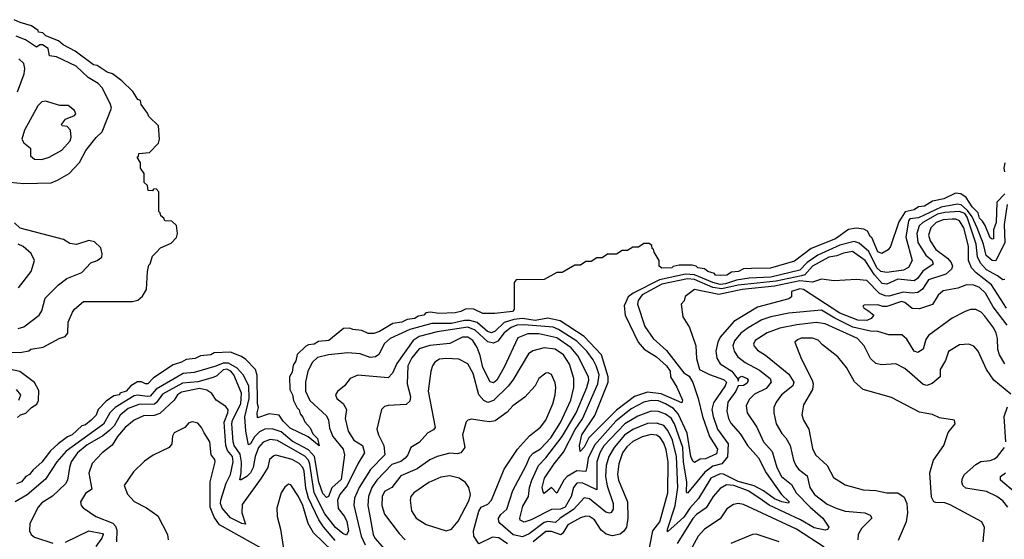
# Model space of a CAD drawing. Extents: x 1246230 to 1426786, y 660032 to 763141.
# Tile 261 of 566: x 1316493 to 1321923, y 751748 to 754613. Entities that reach past the tile are written whole.
import ezdxf

# ---------------------------------------------------------------- set-up
doc = ezdxf.new("R2010")
doc.units = 0

msp = doc.modelspace()

# ---------------------------------------------------------------- linework, layer by layer
at = {"layer": '0CON10XD'}
for points in [[(1316365, 752778.8), (1316505, 752780), (1316543.3, 752786.7), (1316555, 752796.2), (1316623, 752807), (1316710, 752855), (1316743.9, 752866.1), (1316757.5, 752885), (1316760, 752945), (1316785, 753000), (1316795, 753016.7), (1316845, 753060), (1317115, 753058.8), (1317143.8, 753066.2), (1317170.7, 753089.3), (1317192.5, 753125), (1317197.5, 753225), (1317205, 753260), (1317212.5, 753267.5), (1317225, 753310), (1317245, 753330), (1317270, 753355), (1317328.3, 753381.7), (1317358.3, 753411.7), (1317363.3, 753435), (1317358.3, 753478.3), (1317331.7, 753501.7), (1317292.5, 753505), (1317288.3, 753518.3), (1317271.7, 753531.7), (1317268.3, 753548.3), (1317260, 753555), (1317260, 753665), (1317245, 753680), (1317231.7, 753678.3), (1317225, 753670), (1317201.7, 753671.7), (1317198.3, 753698.3), (1317180, 753715), (1317180, 753765), (1317160, 753795), (1317160, 753825), (1317140, 753855), (1317148.3, 753861.7), (1317150, 753875), (1317208.3, 753881.7), (1317258.3, 753931.7), (1317263.3, 753955), (1317258.3, 754028.3), (1317205, 754080), (1317198.3, 754098.3), (1317163.3, 754145), (1317158.3, 754168.3), (1317145, 754173.3), (1317116.7, 754216.7), (1317056.7, 754276.7), (1317004.1, 754314.1), (1316975, 754324.2), (1316920, 754360), (1316900, 754365), (1316799.5, 754439.5), (1316732.5, 754475), (1316706.7, 754496.7), (1316637.5, 754525), (1316620, 754540), (1316597.5, 754545), (1316593.9, 754553.9), (1316558.8, 754578.8), (1316495, 754597.5), (1316463.3, 754613.3)], [(1316438.1, 753718.1), (1316515, 753710.3), (1316665.8, 753714.2), (1316702.1, 753727.9), (1316765.6, 753765), (1316823.5, 753826.5), (1316857.6, 753892.4), (1316915.3, 753964.7), (1316947.1, 753995), (1316998.6, 754125), (1316994.3, 754145), (1316950.4, 754235), (1316925, 754260.7), (1316870, 754295), (1316805, 754356.9), (1316695, 754408.8), (1316656.7, 754415), (1316649.2, 754455), (1316619.2, 754475), (1316604.8, 754475.2), (1316585, 754461.8), (1316525, 754503), (1316472.8, 754522.8)], [(1316480.1, 754215), (1316517, 754315), (1316521.3, 754345), (1316515, 754372.2), (1316487.3, 754397.3)], [(1316615, 753843.3), (1316654.7, 753855.3), (1316725, 753893.1), (1316771.2, 753945), (1316776.5, 753966.5), (1316773.3, 754005), (1316755, 754024.6), (1316727.9, 754027.9), (1316722.8, 754035), (1316745, 754064.6), (1316795.8, 754085), (1316802.5, 754095), (1316795, 754112), (1316760.7, 754140.7), (1316715, 754140.6), (1316635, 754163.8), (1316615, 754159.8), (1316592.1, 754137.9), (1316519.9, 754005), (1316505.6, 753955), (1316515.3, 753935.3), (1316551.9, 753905), (1316551.9, 753861.9), (1316573.8, 753843.8), (1316615, 753843.3)], [(1321925.6, 753824.4), (1321920, 753795), (1321923.8, 753773.8)], [(1321926.4, 753653.6), (1321882, 753608), (1321877.1, 753495), (1321863.3, 753455), (1321862.5, 753405), (1321855, 753402.5), (1321845, 753411.2), (1321818, 753478), (1321802.1, 753502.1), (1321785, 753518.8), (1321777.7, 753547.7), (1321745, 753580.8), (1321713, 753633), (1321682.9, 753652.9), (1321653.6, 753656.4), (1321588.8, 753625), (1321527.3, 753612.7), (1321482.5, 753585), (1321448.6, 753581.4), (1321425, 753564.4), (1321376.5, 753553.5), (1321341.2, 753498.8), (1321295, 753362.5), (1321282.5, 753345), (1321247.5, 753325), (1321225, 753334.3), (1321193, 753413), (1321185, 753416.7), (1321168, 753448), (1321148, 753458), (1321105, 753464.4), (1321063.8, 753456.2), (1320992.5, 753405), (1320857.3, 753352.7), (1320765, 753282.5), (1320632.7, 753242.7), (1320528.3, 753241.7), (1320485, 753238.8), (1320457.5, 753225), (1320418.3, 753221.7), (1320392.5, 753205), (1320355, 753202.5), (1320330, 753205), (1320323.8, 753213.8), (1320287.5, 753225), (1320268.8, 753238.8), (1320232.5, 753245), (1320223.9, 753253.9), (1320200.7, 753260.7), (1320129.3, 753260.7), (1320097, 753253), (1320090, 753245), (1320033.6, 753243.6), (1320020, 753255), (1320020, 753285), (1319991.7, 753331.7), (1319988.3, 753348.3), (1319981.7, 753351.7), (1319978.3, 753368.3), (1319965, 753380), (1319935, 753380), (1319905, 753360), (1319875, 753360), (1319845, 753340), (1319815, 753340), (1319785, 753320), (1319735, 753320), (1319705, 753300), (1319675, 753300), (1319645, 753280), (1319615, 753280), (1319585, 753260), (1319555, 753260), (1319485, 753220), (1319455, 753220), (1319385, 753180), (1319231.7, 753178.3), (1319220, 753165), (1319220, 753015), (1319210, 753005), (1319113, 752993), (1319046.1, 752993.9), (1318997, 753017), (1318955, 753020), (1318925, 753004.4), (1318895, 752997.5), (1318805, 752994), (1318758.3, 753001.7), (1318733, 752997), (1318722.5, 752985), (1318691.2, 752978.8), (1318672.5, 752965), (1318628.8, 752961.2), (1318600, 752945), (1318551.2, 752938.8), (1318477.5, 752895), (1318445, 752883.8), (1318415, 752883.3), (1318379.3, 752899.3), (1318330, 752905), (1318313, 752913), (1318279.3, 752910.7), (1318197.5, 752845), (1318140.7, 752839.3), (1318117.5, 752825), (1318085, 752820), (1318069.3, 752810.7), (1318023.3, 752766.7), (1318015, 752732.5), (1318000.7, 752709.3), (1317995, 752670), (1317980, 752645), (1317982.5, 752575), (1317997.5, 752545), (1318003, 752513), (1318023.3, 752473.3), (1318035, 752462.5), (1318040, 752440), (1318055, 752422.5), (1318065.8, 752395.8), (1318095, 752362.5), (1318110, 752330), (1318135.8, 752305), (1318145, 752263.3), (1318084.2, 752314.2), (1317985, 752362), (1317945, 752400), (1317923.3, 752433.3), (1317869.3, 752440.7), (1317805, 752417.5), (1317803.3, 752445), (1317810, 752475), (1317803.6, 752495), (1317801.7, 752651.7), (1317793.9, 752683.9), (1317740.7, 752740.7), (1317717, 752757), (1317655, 752780), (1317565, 752777.5), (1317547.5, 752765), (1317490.7, 752759.3), (1317460, 752745), (1317410.7, 752739.3), (1317385, 752724.5), (1317338.8, 752711.2), (1317231.2, 752638.8), (1317200, 752605), (1317187.5, 752605), (1317165, 752617.5), (1317143, 752617), (1317106.1, 752593.9), (1317080, 752565), (1317046, 752554), (1317042.5, 752545), (1317011.2, 752538.8), (1316970, 752510), (1316926.4, 752463.6), (1316915, 752433.8), (1316886.7, 752405), (1316855, 752380), (1316836.1, 752373.9), (1316782.5, 752325), (1316755.8, 752314.2), (1316705.7, 752274.3), (1316663.3, 752236.7), (1316615, 752173.8), (1316567.7, 752132.3), (1316546.2, 752105), (1316526, 752094), (1316502.5, 752065), (1316475.8, 752054.2)], [(1321939.3, 753595), (1321921.3, 753485), (1321925.3, 753385), (1321876.5, 753283.5), (1321855, 753285.2), (1321822.6, 753312.6), (1321808.1, 753375), (1321772.7, 753465), (1321745.7, 753525.7), (1321720.5, 753560.5), (1321685, 753592.1), (1321664.5, 753595.5), (1321575, 753579.8), (1321448.9, 753521.1), (1321402, 753515), (1321394.5, 753504.5), (1321379.9, 753415), (1321414.7, 753285), (1321395, 753246.5), (1321367.7, 753232.3), (1321275, 753219.7), (1321242, 753225), (1321220.1, 753245), (1321175, 753334.9), (1321121.4, 753381.4), (1321095, 753389.7), (1321015, 753369.3), (1320894.8, 753315.2), (1320836.1, 753273.9), (1320795, 753232.6), (1320635.7, 753194.3), (1320515, 753188.3), (1320445, 753176.7), (1320385, 753156.1), (1320355, 753154.2), (1320315, 753164), (1320215, 753207.5), (1320165, 753210.1), (1320021, 753179), (1319875.2, 753105), (1319849.1, 753085), (1319827.1, 753035), (1319831.1, 752985), (1319904.5, 752834.5), (1319937.3, 752797.3), (1320005, 752754.8), (1320059.5, 752705), (1320080, 752675), (1320082.4, 752645), (1320117.3, 752587.3), (1320148.5, 752515), (1320145, 752500.3), (1320030.9, 752550.9), (1319955, 752560.6), (1319883.4, 752536.6), (1319785, 752461.3), (1319631.9, 752308.1), (1319605, 752256.8), (1319583.4, 752233.4), (1319579.8, 752265), (1319592.2, 752325), (1319665, 752430.3), (1319737.3, 752615), (1319738.9, 752645), (1319702, 752765), (1319605, 752865.9), (1319473.7, 752953.7), (1319405, 752968.4), (1319335, 752954.3), (1319265, 752965.2), (1319218.8, 752961.2), (1319165, 752943.4), (1319115, 752896.4), (1319095, 752887.6), (1319071.9, 752895), (1319015, 752944.6), (1318975, 752954.7), (1318945, 752954.5), (1318875, 752939), (1318765, 752938.2), (1318645, 752904.8), (1318535.4, 752855), (1318505, 752827.5), (1318472.9, 752767.1), (1318455, 752753.8), (1318425, 752750.7), (1318371, 752771), (1318303.1, 752776.9), (1318196, 752766), (1318135, 752751.7), (1318108.4, 752725), (1318082.4, 752675), (1318068.7, 752615), (1318068.9, 752565), (1318093.5, 752513.5), (1318185, 752429.6), (1318196, 752405), (1318201.2, 752361.2), (1318220.4, 752315), (1318276.4, 752245), (1318284.1, 752215), (1318265, 752078.5), (1318215, 752032.7), (1318195, 751984.4), (1318185, 751978.7), (1318165, 752001.8), (1318142.8, 752062.8), (1318117.8, 752205), (1318085, 752241.7), (1317995, 752290.4), (1317935, 752341.4), (1317885, 752357.9), (1317845, 752355.4), (1317815, 752340.5), (1317786.9, 752313.1), (1317765, 752275.6), (1317755, 752270), (1317739.5, 752345), (1317733.9, 752423.9), (1317759.3, 752525), (1317756.5, 752595), (1317726.1, 752655), (1317692, 752692), (1317645, 752720.5), (1317615, 752719.9), (1317575, 752702.6), (1317455, 752668.4), (1317395, 752663.3), (1317245, 752576.9), (1317211.6, 752538.4), (1317195, 752535.5), (1317145, 752543), (1317125, 752538.8), (1317020.2, 752475), (1316989.4, 752445), (1316955, 752383.1), (1316750, 752235), (1316697.8, 752175), (1316635, 752079.5), (1316535, 751993.8), (1316468.5, 751955)], [(1321925, 753180.6), (1321915, 753178.8), (1321885, 753201.2), (1321824.8, 753235), (1321790.6, 753270.6), (1321774.9, 753305), (1321767.9, 753375), (1321718, 753525), (1321705, 753545.1), (1321675, 753556.3), (1321595, 753551.1), (1321555, 753540.4), (1321473.5, 753495), (1321453.3, 753476.7), (1321440.2, 753435), (1321445.2, 753385), (1321490.3, 753315), (1321524.7, 753285), (1321531.2, 753265), (1321473, 753227), (1321443.2, 753186.8), (1321425, 753172.8), (1321335, 753183.3), (1321275, 753155.8), (1321249, 753159), (1321206, 753206), (1321155, 753285.4), (1321085.6, 753335.6), (1321035, 753325.9), (1320999.5, 753310.5), (1320955, 753304), (1320864.1, 753255), (1320822.7, 753207.3), (1320805, 753200.3), (1320665, 753172.6), (1320455, 753149.4), (1320365, 753129.4), (1320315, 753137.2), (1320215, 753181.6), (1320175, 753184.4), (1320035, 753156), (1319925, 753096.1), (1319903, 753065), (1319899.4, 753045), (1319941.2, 752921.2), (1319985.7, 752855), (1320060.1, 752790.1), (1320155, 752665.5), (1320185, 752648.8), (1320205, 752612.3), (1320235.3, 752525), (1320258.4, 752425), (1320296.7, 752315), (1320341, 752245), (1320335, 752220.3), (1320275, 752191.6), (1320245, 752190), (1320215, 752171.5), (1320205, 752178.5), (1320194.7, 752204.7), (1320173.9, 752333.9), (1320125, 752441), (1320099.1, 752469.1), (1320055, 752496.2), (1320015, 752512.3), (1319975, 752514.6), (1319935, 752504.8), (1319865, 752468.2), (1319779.7, 752400.3), (1319661.9, 752268.1), (1319627.8, 752195), (1319621.3, 752145)], [(1316485, 752911.3), (1316515, 752920.8), (1316601.1, 752985), (1316615, 753008.8), (1316632.8, 753077.2), (1316707.6, 753152.4), (1316753.1, 753186.9), (1316835, 753220), (1316885, 753272.5), (1316920, 753285), (1316945, 753303.8), (1316948.3, 753321.7), (1316940.8, 753355), (1316905, 753389.5), (1316875, 753395.5), (1316806.8, 753373.2), (1316770.3, 753380.3), (1316735, 753400.8), (1316495, 753463.6), (1316463.5, 753493.5)], [(1321935, 753023.1), (1321851.6, 753151.6), (1321767.1, 753217.1), (1321741.2, 753245), (1321725.2, 753285), (1321725.1, 753365), (1321700.2, 753465), (1321674.7, 753504.7), (1321655, 753513.8), (1321635, 753514.2), (1321585, 753510.4), (1321547.4, 753495), (1321518, 753465), (1321504.8, 753425.2), (1321513.3, 753395), (1321545, 753345.7), (1321608.6, 753298.6), (1321630, 753275), (1321636.7, 753255), (1321632.2, 753237.8), (1321599.9, 753210.1), (1321505, 753179.7), (1321471.9, 753128.1), (1321445, 753108.7), (1321415, 753105.6), (1321365, 753111.2), (1321285, 753089.8), (1321265, 753091.2), (1321234, 753104), (1321165, 753174.7), (1321105, 753181), (1320985, 753174), (1320915, 753182.4), (1320864.4, 753165.6), (1320795, 753173.4), (1320655, 753143.7), (1320477.5, 753125), (1320348.5, 753098.5), (1320213.9, 753126.1), (1320163.6, 753086.4), (1320157, 753063), (1320140, 753045), (1320150, 752975), (1320186.5, 752916.5), (1320222.3, 752815), (1320225.3, 752745), (1320241.1, 752685), (1320296.9, 752656.9), (1320375, 752630), (1320389.8, 752615), (1320383.1, 752595), (1320319.2, 752500.8), (1320310.6, 752465), (1320317.5, 752425), (1320341.4, 752355), (1320399.4, 752275), (1320397, 752203), (1320365.4, 752164.6), (1320315, 752151.1), (1320270.9, 752119.1), (1320185, 752013.8), (1320175, 752003.5), (1320170.9, 752010.9), (1320171.2, 752065), (1320153.1, 752173.1), (1320150, 752255), (1320104.1, 752385), (1320085, 752415.6), (1320055, 752438.4), (1320015, 752453.9), (1319975, 752454.8), (1319902.2, 752427.8), (1319829.6, 752385), (1319715, 752263.5), (1319693, 752225), (1319675.1, 752175), (1319675, 752020.5), (1319595, 752059.5), (1319565, 752057.8), (1319546.1, 752035), (1319534.1, 751985), (1319500.2, 751925), (1319475, 751914.1), (1319425, 751912.8), (1319313.8, 751856.2), (1319275, 751843.7), (1319253.1, 751853.1), (1319251, 751865), (1319268.4, 751931.6), (1319298.8, 751985), (1319304.2, 752035), (1319316.7, 752075), (1319354.6, 752155.4), (1319395, 752198.1), (1319484.9, 752315), (1319561.2, 752445), (1319621.1, 752585), (1319631.2, 752625), (1319629.8, 752645), (1319570.6, 752760.6), (1319535, 752804), (1319455, 752858.6), (1319355, 752880.7), (1319295, 752881.6), (1319240.7, 752859.3), (1319165, 752697.5), (1319125, 752625.3), (1319105, 752610.3), (1319087, 752617), (1319046.4, 752695), (1319032.3, 752762.3), (1319015, 752806.1), (1318992.3, 752845), (1318965, 752863.7), (1318935, 752862.3), (1318865, 752828.3), (1318755, 752817.8), (1318695, 752798.1), (1318655, 752749.3), (1318634.3, 752705), (1318630.2, 752605), (1318647.7, 752535), (1318645, 752510), (1318625, 752491.5), (1318525, 752486.8), (1318505, 752481.5), (1318488.1, 752465), (1318462.9, 752355), (1318470.9, 752325), (1318501.1, 752265), (1318505.7, 752215), (1318427, 752133), (1318365.2, 752035), (1318338.4, 751975), (1318336, 751936), (1318376.1, 751765), (1318398.6, 751718.6)], [(1316485.8, 753134.2), (1316555.3, 753224.7), (1316574.4, 753285), (1316556, 753325), (1316512.8, 753362.8), (1316483.8, 753375)], [(1321939.1, 752929.1), (1321860.9, 753030.9), (1321818.9, 753105), (1321785, 753137), (1321755, 753150.5), (1321715, 753152), (1321666, 753134), (1321585, 753117.6), (1321557.1, 753095), (1321526.1, 753043.9), (1321455, 753019.8), (1321415, 753020.7), (1321375, 753054.7), (1321355, 753059.8), (1321275, 753032.4), (1321252.2, 753032.2), (1321225, 753041.9), (1321150.7, 753039.3), (1321142.5, 753035), (1321147.5, 753025), (1321176.2, 753006.2), (1321202.5, 752985), (1321188.8, 752965), (1321165.5, 752954.5), (1321115, 752956.2), (1321015, 752995.8), (1320815, 753126.6), (1320795, 753128.8), (1320750, 753115), (1320750, 753085), (1320733.8, 753075), (1320560.9, 753029.1), (1320430.6, 752949.4), (1320355, 752863.2), (1320342, 752835), (1320331.5, 752785), (1320337.4, 752747.4), (1320355, 752715.4), (1320420.8, 752675), (1320452.3, 752632.3), (1320455, 752620), (1320460, 752640), (1320475, 752647.8), (1320504.3, 752635), (1320510.5, 752625), (1320505, 752610), (1320485, 752596.4), (1320455, 752593.8), (1320442, 752565), (1320397.7, 752505), (1320391.7, 752455), (1320400.9, 752415), (1320415, 752387.9), (1320467.5, 752327.5), (1320506.7, 752265), (1320567.9, 752197.9), (1320610.3, 752115), (1320694.6, 751994.6), (1320736.1, 751955), (1320733, 751947), (1320695, 751954.3), (1320655, 751971.8), (1320595.5, 752015.5), (1320543.3, 752043.3), (1320455, 752068.1), (1320375, 752108.2), (1320355, 752108.9), (1320304.8, 752085), (1320236.5, 751973.5), (1320189.2, 751920.8), (1320155, 751870.2), (1320065, 751788.8), (1320064.8, 751805), (1320107.3, 751932.7), (1320115.9, 751995.9)], [(1321925, 752715.9), (1321896.4, 752765), (1321887.1, 752795), (1321886, 752855), (1321878.1, 752885), (1321865, 752911.8), (1321815, 752978.5), (1321795, 753001.2), (1321765, 753015.5), (1321735.4, 753014.6), (1321706, 753004), (1321635, 752967.1), (1321505, 752871.5), (1321490.8, 752849.3), (1321475, 752796.9), (1321445, 752777.9), (1321425, 752785.6), (1321385, 752852.1), (1321357.1, 752875), (1321285.3, 752875.3), (1321225, 752894.8), (1321185, 752896.3), (1321088.3, 752918.3), (1320987.6, 752967.6), (1320915, 753012.2), (1320735, 752995.5), (1320635.2, 752974.8), (1320585, 752958.1), (1320509.6, 752915), (1320469.7, 752885), (1320435, 752843.6), (1320426.2, 752815), (1320432.4, 752785), (1320452.7, 752755), (1320493.1, 752723.1), (1320571.8, 752681.8), (1320631.2, 752635), (1320637.5, 752615), (1320609.5, 752580.5), (1320545, 752548.1), (1320515, 752519.1), (1320499.7, 752485), (1320505.4, 752445), (1320557.2, 752367.2), (1320595.5, 752285.5), (1320641.7, 752231.7), (1320667.8, 752145), (1320694.2, 752094.2), (1320749.9, 752049.9), (1320775.7, 752005), (1320851.5, 751925), (1320921.3, 751865), (1320955.4, 751815), (1320947.6, 751802.4), (1320935, 751798.8), (1320875, 751812.4), (1320799.5, 751855), (1320626.4, 751936.4), (1320575, 751973.9), (1320509.7, 752015), (1320430.5, 752045), (1320391.3, 752048.7), (1320355, 752027.8), (1320317.6, 751985), (1320278.2, 751921.8), (1320225.3, 751885), (1320205, 751862.6), (1320118.7, 751725)], [(1319621.3, 752145), (1319615, 752122.8), (1319565, 752125.2), (1319512, 752095), (1319493.9, 752075), (1319455, 752002.9), (1319425, 752033.9), (1319385, 752000.8), (1319380.6, 752010.6), (1319374.8, 752035), (1319387.2, 752085), (1319440.2, 752165), (1319491.6, 752228.4), (1319556.3, 752353.7), (1319596.4, 752413.6), (1319680.8, 752605), (1319687.8, 752655), (1319672.4, 752705), (1319655, 752738.1), (1319621, 752785), (1319565, 752841.5), (1319465, 752905.1), (1319435, 752917.4), (1319275, 752931.1), (1319235, 752929.6), (1319203.1, 752916.9), (1319165, 752887.6), (1319129, 752841), (1319105, 752829.6), (1319075, 752838.1), (1319005, 752902), (1318965, 752917.6), (1318795, 752891.9), (1318695, 752867.4), (1318663.4, 752845), (1318572, 752718), (1318549.5, 752665), (1318525, 752639.1), (1318357, 752653), (1318316.2, 752635), (1318285, 752593.8), (1318246.1, 752563.9), (1318233.8, 752545), (1318241.4, 752525), (1318276.6, 752496.6), (1318295.8, 752465), (1318288.5, 752415), (1318303.8, 752345), (1318335.5, 752295), (1318384.1, 752265), (1318395.2, 752224.8), (1318357.1, 752165), (1318299.3, 752045), (1318258.4, 751995), (1318245.2, 751965), (1318248.9, 751918.9), (1318285, 751874.7), (1318297.4, 751847.4), (1318305.5, 751794.5), (1318295, 751771.8), (1318275, 751779.7), (1318235, 751814.3), (1318175, 751888.1), (1318116.6, 752005), (1318093.6, 752163.6), (1318085, 752185.6), (1318065, 752206.7), (1317915, 752292.6), (1317875, 752299.4), (1317836.5, 752283.5), (1317809.8, 752255), (1317791.4, 752205), (1317780, 752145), (1317765, 752115.3), (1317745, 752094.4), (1317715, 752075.6), (1317706.4, 752076.4), (1317714.9, 752115.1), (1317716.1, 752173.9), (1317708.3, 752218.3), (1317676.4, 752265), (1317669.7, 752285), (1317662.2, 752385), (1317665.9, 752405), (1317711.7, 752495), (1317716.4, 752555), (1317673.2, 752655), (1317656.8, 752675), (1317635, 752687.3), (1317615, 752682.5), (1317579.5, 752650.5), (1317559.4, 752640.6), (1317475, 752616.8), (1317390.8, 752609.2), (1317280.8, 752549.2), (1317248.1, 752501.9), (1317235.8, 752494.2), (1317149.1, 752490.9), (1317091.2, 752468.8), (1317046.7, 752433.3), (1317014.1, 752375), (1316990.5, 752349.5), (1316951.1, 752318.9), (1316865, 752270.2), (1316811.6, 752225), (1316776.2, 752175), (1316768, 752145), (1316757.1, 752075), (1316746.1, 752055), (1316674, 751986), (1316615, 751949.1), (1316594.2, 751925.8), (1316549, 751835), (1316547.8, 751795), (1316556.9, 751775), (1316575, 751759.7), (1316675, 751726.7)], [(1321959.1, 752549.1), (1321865, 752626.7), (1321824.6, 752685), (1321778.5, 752785), (1321755, 752813.3), (1321727.5, 752825), (1321675, 752820), (1321615, 752784.3), (1321598.5, 752735), (1321569.2, 752685), (1321568.9, 752645), (1321525, 752607.3), (1321495, 752597.3), (1321475, 752602.1), (1321415.2, 752655.2), (1321375, 752690.4), (1321325, 752716.4), (1321245, 752709.7), (1321215, 752718), (1321185.4, 752745), (1321150.4, 752815), (1321113.6, 752855), (1320935, 752936), (1320884.5, 752944.5), (1320778.2, 752931.8), (1320685, 752913), (1320615, 752886.5), (1320549.1, 752845), (1320540, 752825), (1320543, 752813), (1320561.5, 752791.5), (1320605, 752764.6), (1320735, 752658.4), (1320762.1, 752615), (1320756.2, 752593.8), (1320694, 752545), (1320665.3, 752504.7), (1320652.3, 752475), (1320651.1, 752445), (1320664.7, 752385), (1320695, 752331.5), (1320717.5, 752307.5), (1320741.9, 752265), (1320759.7, 752185), (1320772.3, 752155), (1320787.1, 752135), (1320835, 752097.9), (1320850.2, 752035), (1320875.9, 751995), (1320945, 751943.1), (1320995, 751919.4), (1321045, 751903.7), (1321154.1, 751894.1), (1321182.2, 751882.2), (1321191.4, 751865), (1321135, 751808.5), (1321117.6, 751775), (1321114.7, 751745)], [(1321805.6, 751735), (1321814.1, 751814.1), (1321798.8, 751845), (1321625, 751939.4), (1321595, 751949.2), (1321545, 751951.2), (1321533.3, 751955), (1321521.7, 751981.7), (1321512.7, 752115), (1321532.2, 752185), (1321588.6, 752265), (1321613, 752337), (1321651.2, 752385), (1321647.5, 752405), (1321565, 752418), (1321527.1, 752437.1), (1321455, 752449.4), (1321300.5, 752530.5), (1321144, 752574), (1321097.1, 752617.1), (1321052.5, 752695), (1321004.5, 752755), (1320920.1, 752820.1), (1320895.7, 752845.7), (1320865, 752857.3), (1320802.8, 752857.2), (1320781.5, 752848.5), (1320767.5, 752835), (1320802.1, 752745), (1320863.4, 752626.6), (1320868.2, 752605), (1320864.1, 752575), (1320815, 752490), (1320806.2, 752435), (1320815.3, 752405.3), (1320845.3, 752355.3), (1320865, 752250), (1320881.5, 752215), (1320945, 752155.7), (1320980, 752090), (1321045, 752048.5), (1321145, 752020.9), (1321215, 752017.3), (1321275, 752005.5), (1321335, 752004.5), (1321370.2, 751980.2), (1321384.5, 751945), (1321388.2, 751895), (1321381.1, 751845), (1321337.9, 751742.1)], [(1320115.9, 751995.9), (1320121.5, 752035), (1320115.1, 752205.1), (1320092.7, 752295), (1320067.6, 752347.6), (1320045, 752375.6), (1320005, 752389.5), (1319955, 752386.7), (1319875, 752354), (1319828.2, 752321.8), (1319770.5, 752255), (1319742.3, 752205), (1319726.9, 752155), (1319722.6, 752095), (1319733.1, 752043.1), (1319766.1, 751945), (1319764.8, 751915.3), (1319755, 751896.7), (1319745, 751891.8), (1319725, 751897.6), (1319635, 751971.9), (1319605, 751977.5), (1319547.5, 751912.5), (1319474.3, 751865.7), (1319448, 751842), (1319405, 751846.1), (1319385, 751840.8), (1319301.9, 751778.1), (1319265, 751761.9), (1319215, 751773), (1319142.5, 751835), (1319134.5, 751845), (1319132.9, 751865), (1319145.4, 751885), (1319178.9, 751915), (1319212.2, 752017.8), (1319286.6, 752155), (1319306.1, 752203.9), (1319325, 752223), (1319365, 752247), (1319421.9, 752308.1), (1319475, 752392.5), (1319531.9, 752515), (1319548.9, 752585), (1319548.4, 752635), (1319525.2, 752715), (1319492.7, 752765), (1319445, 752796.1), (1319385.5, 752804.5), (1319322.8, 752787.2), (1319299.3, 752770.7), (1319211.7, 752625), (1319187.6, 752592.4), (1319105, 752512.9), (1319075, 752502.1), (1319053.1, 752513.1), (1319024.2, 752544.2), (1318992.9, 752662.9), (1318965, 752716.2), (1318915, 752740.9), (1318845, 752745.7), (1318807.6, 752742.4), (1318781.5, 752725), (1318768.5, 752705), (1318760, 752675), (1318746.4, 752565), (1318784.5, 752365), (1318775, 752352.2), (1318744, 752335), (1318695, 752283.1), (1318650, 752255), (1318634.2, 752215), (1318619.4, 752195), (1318595, 752177.9), (1318545, 752160), (1318463.3, 752075), (1318435.6, 752034.4), (1318415.9, 751985), (1318412, 751935), (1318422.1, 751887.9), (1318442.4, 751775), (1318452.1, 751755), (1318505, 751694.6)], [(1316480, 752420), (1316497.5, 752435), (1316526.7, 752443.3), (1316557.5, 752475), (1316586.7, 752493.3), (1316597, 752513), (1316599.3, 752569.3), (1316573.9, 752613.9), (1316494.1, 752674.1), (1316442.5, 752685)], [(1319183.9, 751723.9), (1319135, 751756.5), (1319100.5, 751759.5), (1319025, 751724), (1318997.1, 751765), (1318994.7, 751795), (1319025, 751903.3), (1319036.9, 751925), (1319075, 751941.8), (1319094.7, 751965), (1319164.8, 752135.2), (1319237.9, 752245), (1319305, 752318.7), (1319365, 752367.3), (1319395, 752404.5), (1319433.3, 752495), (1319446.5, 752545), (1319448.9, 752585), (1319445, 752611.2), (1319425, 752657.5), (1319406.5, 752666.5), (1319395, 752664.4), (1319355.5, 752635), (1319335, 752594.4), (1319277.8, 752532.2), (1319213.3, 752485), (1319181.1, 752448.9), (1319115, 752401.8), (1319085, 752396.1), (1319055, 752399.2), (1318985, 752410.8), (1318965, 752406), (1318954.4, 752395.6), (1318935.4, 752325), (1318948.1, 752255), (1318926, 752225), (1318905, 752220.4), (1318865, 752223.8), (1318794.5, 752204.5), (1318755, 752186.5), (1318685, 752137.9), (1318595, 752098.7), (1318545, 752033.5), (1318505, 752011.5), (1318491.9, 751985), (1318489.4, 751935), (1318505, 751886.5), (1318585, 751780.4), (1318618.5, 751745)], [(1316487.8, 752515), (1316499.1, 752545), (1316475.5, 752575)], [(1318232.2, 751742.2), (1318167.9, 751817.9), (1318142.9, 751855), (1318085.3, 751975), (1318070.4, 752030.4), (1318061.6, 752125), (1318053.7, 752145), (1318035, 752166.1), (1317995, 752188), (1317905, 752211.8), (1317895, 752209.5), (1317871, 752189), (1317861.7, 752145), (1317825, 752085.5), (1317720.4, 751939.6), (1317718.7, 751895), (1317737.5, 751832.5), (1317717.5, 751835), (1317655, 751867), (1317610.3, 751920.3), (1317600.8, 751945), (1317602.2, 751965), (1317631.3, 752058.7), (1317655.7, 752105.7), (1317670.8, 752175), (1317666.3, 752205), (1317639, 752239), (1317629.9, 752265), (1317620.8, 752395), (1317640.8, 752445), (1317641.7, 752461.7), (1317630.1, 752480.1), (1317577.3, 752515), (1317551.9, 752551.9), (1317525, 752571.2), (1317485, 752579.6), (1317385, 752559.4), (1317363.1, 752545), (1317345, 752516.2), (1317265, 752442.9), (1317235, 752431.9), (1317175, 752429.3), (1317125, 752406.1), (1317075, 752364.6), (1317032.2, 752315), (1317002.2, 752267.8), (1316948.2, 752225), (1316893.4, 752166.6), (1316873.5, 752113.5), (1316890, 752025), (1316855, 752001.5), (1316829.1, 751955), (1316832.5, 751935), (1316842.7, 751922.7), (1316912.9, 751875), (1317007.4, 751837.4), (1317021.2, 751821.2), (1317028.6, 751798.6), (1317026.2, 751735)], [(1321930.8, 752285), (1321922, 752425), (1321940.9, 752479.1)], [(1317827.7, 751697.7), (1317595, 751828.9), (1317565, 751870), (1317543.3, 751925), (1317543.9, 752066.1), (1317570.4, 752175), (1317568.2, 752188.2), (1317549.1, 752215), (1317541.2, 752285), (1317510.2, 752335), (1317495.8, 752365.8), (1317475, 752388.2), (1317445, 752396.9), (1317425, 752391.5), (1317404.4, 752365.6), (1317344.4, 752335), (1317335, 752317.5), (1317332.5, 752275), (1317316.4, 752255), (1317228.4, 752211.6), (1317180.7, 752179.3), (1317120.1, 752119.9), (1317068.9, 752045), (1317088, 751998), (1317125, 751956.7), (1317192, 751922), (1317255, 751877.5), (1317308.4, 751775), (1317312.4, 751745)], [(1319955.3, 751645), (1319984.8, 751795.2), (1320022.5, 751845), (1320067.1, 752005), (1320069.7, 752175), (1320058.8, 752241.2), (1320045, 752279.3), (1320025, 752310.3), (1320005, 752322.5), (1319975, 752325.5), (1319925, 752314.2), (1319875, 752288.5), (1319841.6, 752258.4), (1319818.1, 752225), (1319796.1, 752165), (1319789.6, 752105), (1319794.8, 752075), (1319843.9, 751955), (1319846.9, 751865), (1319838.9, 751815), (1319825, 751793.3), (1319805, 751776.9), (1319761.9, 751768.1), (1319727, 751777), (1319698.8, 751798.8), (1319663.2, 751855), (1319635, 751874.1), (1319615, 751876.9), (1319585, 751867.1), (1319515, 751828.6), (1319487.9, 751782.1), (1319476.6, 751773.4), (1319425, 751790.7), (1319395, 751791.6), (1319324.8, 751735)], [(1321942.5, 751925), (1321915, 751961.3), (1321882.2, 751985), (1321825, 752011.8), (1321711.3, 752031.3), (1321693.2, 752045), (1321688.6, 752065), (1321691.4, 752085), (1321703.9, 752105), (1321765, 752160.9), (1321793.3, 752176.7), (1321845, 752182.5), (1321868.3, 752191.7), (1321885.4, 752205), (1321923.2, 752255)], [(1318845, 751794.3), (1318875, 751804.2), (1318911.6, 751848.4), (1318971.4, 751965), (1318979.4, 751995), (1318970.4, 752035), (1318952.3, 752062.2), (1318915.8, 752085), (1318865, 752097.6), (1318815, 752090.3), (1318749, 752061), (1318667.1, 752005), (1318650, 751985), (1318645.6, 751965), (1318654.5, 751905), (1318680, 751865), (1318735, 751830.9), (1318845, 751794.3)], [(1321984.9, 752004.9), (1321901.1, 752075), (1321901.9, 752095), (1321928.6, 752115)], [(1318215.8, 751685.8), (1318113.7, 751783.7), (1318084.4, 751835.6), (1318055, 751934.5), (1318030.4, 751985), (1317988.5, 752048.5), (1317975, 752053.1), (1317955, 752035.6), (1317935, 752004.3), (1317910.1, 751919.9), (1317913.1, 751875), (1317931.8, 751805), (1317949.1, 751685)], [(1320928.9, 751705), (1320776, 751805), (1320587.8, 751892.2), (1320485, 751940.9), (1320455, 751946.1), (1320428.9, 751941.1), (1320393.3, 751916.7), (1320355, 751861.2), (1320269.1, 751805), (1320234, 751765), (1320201.8, 751705)], [(1316745, 751733.2), (1316875, 751796), (1316949.6, 751779.6), (1316953.6, 751775), (1316945.6, 751755), (1316912, 751708)], [(1320681.2, 751735), (1320555, 751776.7), (1320535, 751775.7), (1320415, 751725.5)]]:
    msp.add_lwpolyline(points, dxfattribs=at)

doc.saveas('drawing.dxf')
